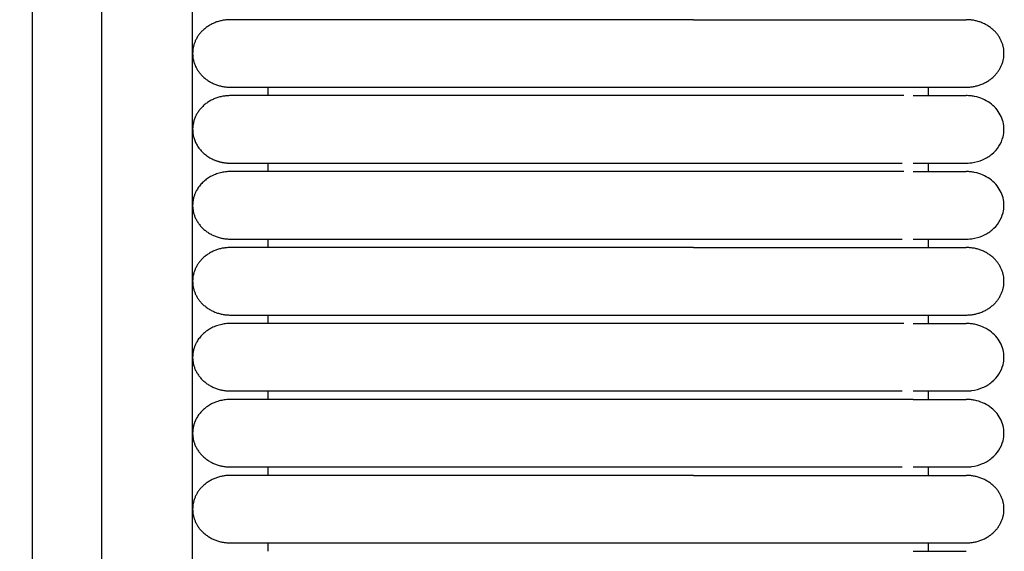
# Model space of a CAD drawing. Header units: millimetres. Extents: x -31695 to -19845, y -5614 to 7253.
# Tile 300 of 432: x -27600 to -27541, y 4975 to 5007. Entities that reach past the tile are written whole.
import ezdxf

# ---------------------------------------------------------------- set-up
doc = ezdxf.new("R2010")
doc.units = ezdxf.units.MM
doc.layers.add('2d', color=7, linetype='Continuous', true_color=0x000000)

msp = doc.modelspace()

# ---------------------------------------------------------------- linework, layer by layer
at = {"layer": '2d', "linetype": 'Continuous', "lineweight": -3}
msp.add_lwpolyline([(-27589.426, 4598.27), (-27589.426, 5374.719)], dxfattribs=at)
for points, knots in [([(-27595.609, 4580.414), (-27595.515, 4581.874), (-27595.437, 4583.335), (-27595.37, 4584.797), (-27595.297, 4586.378), (-27595.239, 4587.961), (-27595.189, 4589.544), (-27595.136, 4591.246), (-27595.094, 4592.949), (-27595.059, 4594.652), (-27595.021, 4596.505), (-27594.993, 4598.358), (-27594.97, 4600.211), (-27594.946, 4602.186), (-27594.929, 4604.161), (-27594.916, 4606.136), (-27594.902, 4608.199), (-27594.894, 4610.262), (-27594.888, 4612.325), (-27594.882, 4614.504), (-27594.879, 4616.683), (-27594.877, 4618.862), (-27594.875, 4622.137), (-27594.875, 4625.411), (-27594.875, 4628.686), (-27594.876, 4639.331), (-27594.875, 4649.975), (-27594.875, 4660.62), (-27594.875, 4672.699), (-27594.875, 4684.778), (-27594.875, 4696.856), (-27594.875, 4710.296), (-27594.875, 4723.735), (-27594.875, 4737.175), (-27594.875, 4751.989), (-27594.875, 4766.804), (-27594.875, 4781.619), (-27594.875, 4813.556), (-27594.875, 4845.491), (-27594.875, 4877.427), (-27594.875, 4910.929), (-27594.875, 4944.432), (-27594.875, 4977.935), (-27594.875, 5011.437), (-27594.875, 5044.939), (-27594.875, 5078.441), (-27594.875, 5094.409), (-27594.875, 5110.377), (-27594.875, 5126.346), (-27594.875, 5142.314), (-27594.875, 5158.284), (-27594.875, 5174.252), (-27594.875, 5181.659), (-27594.875, 5189.066), (-27594.875, 5196.473), (-27594.875, 5203.88), (-27594.875, 5211.288), (-27594.875, 5218.695), (-27594.875, 5224.095), (-27594.875, 5229.495), (-27594.875, 5234.895)], [0, 0, 0, 0, 4.32571, 4.32571, 4.32571, 9.006348, 9.006348, 9.006348, 14.041632, 14.041632, 14.041632, 19.519096, 19.519096, 19.519096, 25.35732, 25.35732, 25.35732, 31.454857, 31.454857, 31.454857, 37.895938, 37.895938, 37.895938, 47.575429, 47.575429, 47.575429, 79.038556, 79.038556, 79.038556, 114.740207, 114.740207, 114.740207, 154.464201, 154.464201, 154.464201, 198.253062, 198.253062, 198.253062, 292.648844, 292.648844, 292.648844, 391.674129, 391.674129, 391.674129, 490.698643, 490.698643, 490.698643, 537.896832, 537.896832, 537.896832, 585.096367, 585.096367, 585.096367, 606.990068, 606.990068, 606.990068, 628.884072, 628.884072, 628.884072, 644.845046, 644.845046, 644.845046, 644.845046]), ([(-27599.815, 4580.596), (-27599.721, 4582.035), (-27599.643, 4583.484), (-27599.576, 4584.924), (-27599.504, 4586.492), (-27599.444, 4588.061), (-27599.395, 4589.629), (-27599.341, 4591.321), (-27599.298, 4593.014), (-27599.263, 4594.706), (-27599.224, 4596.551), (-27599.195, 4598.396), (-27599.171, 4600.241), (-27599.146, 4602.211), (-27599.128, 4604.181), (-27599.114, 4606.15), (-27599.1, 4608.21), (-27599.09, 4610.269), (-27599.083, 4612.329), (-27599.076, 4614.506), (-27599.073, 4616.683), (-27599.07, 4618.86), (-27599.067, 4621.379), (-27599.066, 4623.899), (-27599.065, 4626.418), (-27599.065, 4627.173), (-27599.065, 4627.928), (-27599.064, 4628.683), (-27599.061, 4639.328), (-27599.058, 4649.973), (-27599.056, 4660.618), (-27599.053, 4672.697), (-27599.051, 4684.776), (-27599.049, 4696.855), (-27599.047, 4710.294), (-27599.046, 4723.734), (-27599.045, 4737.174), (-27599.043, 4751.989), (-27599.042, 4766.803), (-27599.041, 4781.618), (-27599.04, 4813.555), (-27599.039, 4845.491), (-27599.038, 4877.427), (-27599.038, 4910.93), (-27599.038, 4944.432), (-27599.038, 4977.935), (-27599.038, 5011.437), (-27599.038, 5044.939), (-27599.038, 5078.441), (-27599.039, 5094.41), (-27599.039, 5110.378), (-27599.039, 5126.346), (-27599.04, 5142.315), (-27599.04, 5158.284), (-27599.041, 5174.252), (-27599.042, 5181.659), (-27599.042, 5189.067), (-27599.043, 5196.474), (-27599.043, 5202.878), (-27599.044, 5209.282), (-27599.044, 5215.686)], [0, 0, 0, 0, 4.271346, 4.271346, 4.271346, 8.910793, 8.910793, 8.910793, 13.915218, 13.915218, 13.915218, 19.369775, 19.369775, 19.369775, 25.191998, 25.191998, 25.191998, 31.279337, 31.279337, 31.279337, 37.714779, 37.714779, 37.714779, 45.161136, 45.161136, 45.161136, 47.392834, 47.392834, 47.392834, 78.857016, 78.857016, 78.857016, 114.55941, 114.55941, 114.55941, 154.283912, 154.283912, 154.283912, 198.073133, 198.073133, 198.073133, 292.469323, 292.469323, 292.469323, 391.494727, 391.494727, 391.494727, 490.51936, 490.51936, 490.51936, 537.717708, 537.717708, 537.717708, 584.917492, 584.917492, 584.917492, 606.811354, 606.811354, 606.811354, 625.740521, 625.740521, 625.740521, 625.740521]), ([(-27546.155, 5002.227), (-27545.378, 5002.227), (-27544.742, 5002.227), (-27544.25, 5002.227), (-27543.83, 5002.227), (-27543.514, 5002.227), (-27543.301, 5002.227), (-27543.087, 5002.227), (-27542.975, 5002.227), (-27542.96, 5002.227)], [0, 0, 0, 0, 8.649968, 8.649968, 8.649968, 15.950267, 15.950267, 15.950267, 23.144583, 23.144583, 23.144583, 23.144583]), ([(-27542.959, 4998.167), (-27542.771, 4998.173), (-27542.696, 4998.18), (-27542.622, 4998.19), (-27542.398, 4998.22), (-27542.18, 4998.28), (-27541.976, 4998.368), (-27541.772, 4998.456), (-27541.583, 4998.571), (-27541.417, 4998.709), (-27541.086, 4998.984), (-27540.85, 4999.35), (-27540.749, 4999.745), (-27540.674, 5000.041), (-27540.674, 5000.353), (-27540.75, 5000.649), (-27540.825, 5000.945), (-27540.976, 5001.225), (-27541.187, 5001.463), (-27541.399, 5001.7), (-27541.671, 5001.894), (-27541.976, 5002.026), (-27542.129, 5002.092), (-27542.29, 5002.142), (-27542.455, 5002.176), (-27542.538, 5002.193), (-27542.622, 5002.206), (-27542.748, 5002.218), (-27542.79, 5002.222), (-27542.864, 5002.224), (-27542.928, 5002.226), (-27542.96, 5002.227)], [23.445556, 23.445556, 23.445556, 23.445556, 23.445755, 23.445755, 23.445755, 24.04621, 24.04621, 24.04621, 24.64703, 24.64703, 24.64703, 25.861333, 25.861333, 25.861333, 26.766903, 26.766903, 26.766903, 27.671823, 27.671823, 27.671823, 28.577102, 28.577102, 28.577102, 29.026848, 29.026848, 29.026848, 29.266291, 29.266291, 29.386004, 29.386004, 29.47573, 29.47573, 29.47573, 29.47573]), ([(-27559.349, 4998.167), (-27559.121, 4998.167), (-27558.891, 4998.167), (-27558.664, 4998.167), (-27558.436, 4998.167), (-27558.208, 4998.167), (-27557.98, 4998.167), (-27557.752, 4998.167), (-27557.525, 4998.167), (-27557.298, 4998.167), (-27557.071, 4998.167), (-27556.845, 4998.167), (-27556.62, 4998.167), (-27556.395, 4998.167), (-27556.171, 4998.167), (-27555.948, 4998.167), (-27555.726, 4998.167), (-27555.504, 4998.167), (-27555.284, 4998.167), (-27555.257, 4998.167), (-27555.229, 4998.167), (-27555.12, 4998.167), (-27555.065, 4998.167), (-27555.01, 4998.167), (-27554.956, 4998.167), (-27554.847, 4998.167), (-27554.738, 4998.167), (-27554.63, 4998.167), (-27554.413, 4998.167), (-27554.199, 4998.167), (-27553.987, 4998.167), (-27553.775, 4998.167), (-27553.566, 4998.167), (-27553.359, 4998.167), (-27553.153, 4998.167), (-27552.951, 4998.167), (-27552.752, 4998.167), (-27552.553, 4998.167), (-27552.358, 4998.167), (-27552.167, 4998.167), (-27551.977, 4998.167), (-27551.789, 4998.167), (-27551.605, 4998.167), (-27551.421, 4998.167), (-27551.242, 4998.167), (-27551.066, 4998.167), (-27550.892, 4998.167), (-27550.72, 4998.167), (-27550.552, 4998.167), (-27550.385, 4998.167), (-27550.222, 4998.167), (-27550.063, 4998.167), (-27549.984, 4998.167), (-27549.906, 4998.167), (-27549.829, 4998.167), (-27549.752, 4998.167), (-27549.676, 4998.167), (-27549.548, 4998.167), (-27549.53, 4998.167), (-27549.513, 4998.167), (-27549.391, 4998.167), (-27549.356, 4998.167), (-27549.322, 4998.167), (-27549.185, 4998.167), (-27549.151, 4998.167), (-27549.117, 4998.167), (-27548.982, 4998.167), (-27548.949, 4998.167), (-27548.916, 4998.167), (-27548.784, 4998.167), (-27548.719, 4998.167), (-27548.654, 4998.167), (-27548.59, 4998.167), (-27548.526, 4998.167), (-27548.463, 4998.167), (-27548.401, 4998.167), (-27548.339, 4998.167), (-27548.277, 4998.167), (-27548.216, 4998.167), (-27548.186, 4998.167), (-27548.156, 4998.167), (-27548.037, 4998.167), (-27547.977, 4998.167), (-27547.919, 4998.167), (-27547.862, 4998.167), (-27547.805, 4998.167), (-27547.748, 4998.167), (-27546.808, 4998.167)], [0, 0, 0, 0, 0.688874, 0.688874, 0.688874, 1.379115, 1.379115, 1.379115, 2.070614, 2.070614, 2.070614, 2.763253, 2.763253, 2.763253, 3.45691, 3.45691, 3.45691, 4.151484, 4.151484, 4.151484, 4.325243, 4.325243, 4.325243, 4.499055, 4.499055, 4.499055, 4.846838, 4.846838, 4.846838, 5.54307, 5.54307, 5.54307, 6.238292, 6.238292, 6.238292, 6.92708, 6.92708, 6.92708, 7.609794, 7.609794, 7.609794, 8.286499, 8.286499, 8.286499, 8.95712, 8.95712, 8.95712, 9.621516, 9.621516, 9.621516, 10.279451, 10.279451, 10.279451, 10.605887, 10.605887, 10.605887, 11.006947, 11.006947, 11.006947, 11.236825, 11.236825, 11.236825, 11.545185, 11.545185, 11.545185, 11.855613, 11.855613, 11.855613, 12.168054, 12.168054, 12.168054, 12.482462, 12.482462, 12.482462, 12.798788, 12.798788, 12.798788, 13.116989, 13.116989, 13.116989, 13.437029, 13.437029, 13.437029, 13.758882, 13.758882, 13.758882, 14.082524, 14.082524, 14.082524, 14.082524]), ([(-27546.154, 4998.167), (-27545.38, 4998.167), (-27544.743, 4998.167), (-27544.249, 4998.167), (-27543.83, 4998.167), (-27543.514, 4998.167), (-27543.3, 4998.167), (-27543.087, 4998.167), (-27542.975, 4998.167), (-27542.96, 4998.167)], [0, 0, 0, 0, 8.58562, 8.58562, 8.58562, 15.831609, 15.831609, 15.831609, 22.972404, 22.972404, 22.972404, 22.972404]), ([(-27546.155, 4997.66), (-27545.378, 4997.66), (-27544.742, 4997.66), (-27544.25, 4997.66), (-27543.83, 4997.66), (-27543.514, 4997.66), (-27543.301, 4997.66), (-27543.087, 4997.66), (-27542.975, 4997.66), (-27542.96, 4997.66)], [0, 0, 0, 0, 8.649968, 8.649968, 8.649968, 15.950267, 15.950267, 15.950267, 23.144583, 23.144583, 23.144583, 23.144583]), ([(-27542.959, 4993.6), (-27542.771, 4993.605), (-27542.696, 4993.612), (-27542.622, 4993.622), (-27542.398, 4993.652), (-27542.18, 4993.713), (-27541.976, 4993.801), (-27541.772, 4993.888), (-27541.583, 4994.003), (-27541.417, 4994.141), (-27541.086, 4994.417), (-27540.85, 4994.783), (-27540.749, 4995.178), (-27540.674, 4995.474), (-27540.674, 4995.785), (-27540.75, 4996.081), (-27540.825, 4996.377), (-27540.976, 4996.658), (-27541.187, 4996.895), (-27541.399, 4997.133), (-27541.671, 4997.327), (-27541.976, 4997.459), (-27542.129, 4997.524), (-27542.29, 4997.575), (-27542.455, 4997.609), (-27542.538, 4997.625), (-27542.622, 4997.638), (-27542.748, 4997.651), (-27542.79, 4997.654), (-27542.864, 4997.657), (-27542.928, 4997.659), (-27542.96, 4997.66)], [23.445318, 23.445318, 23.445318, 23.445318, 23.445675, 23.445675, 23.445675, 24.046138, 24.046138, 24.046138, 24.646966, 24.646966, 24.646966, 25.861285, 25.861285, 25.861285, 26.766868, 26.766868, 26.766868, 27.671799, 27.671799, 27.671799, 28.57709, 28.57709, 28.57709, 29.026842, 29.026842, 29.026842, 29.266288, 29.266288, 29.386003, 29.386003, 29.47573, 29.47573, 29.47573, 29.47573]), ([(-27559.349, 4993.6), (-27559.121, 4993.6), (-27558.891, 4993.6), (-27558.664, 4993.6), (-27558.436, 4993.6), (-27558.208, 4993.6), (-27557.98, 4993.6), (-27557.752, 4993.6), (-27557.525, 4993.6), (-27557.298, 4993.6), (-27557.071, 4993.6), (-27556.845, 4993.6), (-27556.62, 4993.6), (-27556.395, 4993.6), (-27556.171, 4993.6), (-27555.948, 4993.6), (-27555.726, 4993.6), (-27555.504, 4993.6), (-27555.284, 4993.6), (-27555.257, 4993.6), (-27555.229, 4993.6), (-27555.12, 4993.6), (-27555.065, 4993.6), (-27555.01, 4993.6), (-27554.956, 4993.6), (-27554.847, 4993.6), (-27554.738, 4993.6), (-27554.63, 4993.6), (-27554.413, 4993.6), (-27554.199, 4993.6), (-27553.987, 4993.6), (-27553.774, 4993.6), (-27553.565, 4993.6), (-27553.359, 4993.6), (-27553.153, 4993.6), (-27552.951, 4993.6), (-27552.752, 4993.6), (-27552.553, 4993.6), (-27552.358, 4993.6), (-27552.167, 4993.6), (-27551.976, 4993.6), (-27551.788, 4993.6), (-27551.605, 4993.6), (-27551.421, 4993.6), (-27551.242, 4993.6), (-27551.066, 4993.6), (-27550.891, 4993.6), (-27550.719, 4993.6), (-27550.552, 4993.6), (-27550.385, 4993.6), (-27550.222, 4993.6), (-27550.063, 4993.6), (-27549.984, 4993.6), (-27549.906, 4993.6), (-27549.829, 4993.6), (-27549.752, 4993.6), (-27549.676, 4993.6), (-27549.548, 4993.6), (-27549.53, 4993.6), (-27549.513, 4993.6), (-27549.391, 4993.6), (-27549.356, 4993.6), (-27549.322, 4993.6), (-27549.185, 4993.6), (-27549.151, 4993.6), (-27549.117, 4993.6), (-27548.982, 4993.6), (-27548.949, 4993.6), (-27548.916, 4993.6), (-27548.784, 4993.6), (-27548.719, 4993.6), (-27548.654, 4993.6), (-27548.59, 4993.6), (-27548.526, 4993.6), (-27548.463, 4993.6), (-27548.401, 4993.6), (-27548.339, 4993.6), (-27548.277, 4993.6), (-27548.216, 4993.6), (-27548.186, 4993.6), (-27548.156, 4993.6), (-27548.037, 4993.6), (-27547.977, 4993.6), (-27547.919, 4993.6), (-27547.862, 4993.6), (-27547.805, 4993.6), (-27547.748, 4993.6), (-27546.808, 4993.6)], [0, 0, 0, 0, 0.688874, 0.688874, 0.688874, 1.379115, 1.379115, 1.379115, 2.070614, 2.070614, 2.070614, 2.763253, 2.763253, 2.763253, 3.456911, 3.456911, 3.456911, 4.151485, 4.151485, 4.151485, 4.325244, 4.325244, 4.325244, 4.499056, 4.499056, 4.499056, 4.846839, 4.846839, 4.846839, 5.54307, 5.54307, 5.54307, 6.238293, 6.238293, 6.238293, 6.927081, 6.927081, 6.927081, 7.609795, 7.609795, 7.609795, 8.286501, 8.286501, 8.286501, 8.957121, 8.957121, 8.957121, 9.621518, 9.621518, 9.621518, 10.279452, 10.279452, 10.279452, 10.605888, 10.605888, 10.605888, 11.006948, 11.006948, 11.006948, 11.236826, 11.236826, 11.236826, 11.545186, 11.545186, 11.545186, 11.855614, 11.855614, 11.855614, 12.168056, 12.168056, 12.168056, 12.482463, 12.482463, 12.482463, 12.79879, 12.79879, 12.79879, 13.11699, 13.11699, 13.11699, 13.43703, 13.43703, 13.43703, 13.758884, 13.758884, 13.758884, 14.082525, 14.082525, 14.082525, 14.082525]), ([(-27546.154, 4993.6), (-27545.38, 4993.6), (-27544.743, 4993.6), (-27544.249, 4993.6), (-27543.83, 4993.6), (-27543.514, 4993.6), (-27543.3, 4993.6), (-27543.087, 4993.6), (-27542.975, 4993.6), (-27542.96, 4993.6)], [0, 0, 0, 0, 8.585621, 8.585621, 8.585621, 15.83161, 15.83161, 15.83161, 22.972406, 22.972406, 22.972406, 22.972406]), ([(-27546.155, 4988.525), (-27545.378, 4988.525), (-27544.742, 4988.525), (-27544.25, 4988.525), (-27543.83, 4988.525), (-27543.514, 4988.525), (-27543.301, 4988.525), (-27543.087, 4988.525), (-27542.975, 4988.525), (-27542.96, 4988.525)], [0, 0, 0, 0, 8.649968, 8.649968, 8.649968, 15.950267, 15.950267, 15.950267, 23.144583, 23.144583, 23.144583, 23.144583]), ([(-27542.959, 4984.465), (-27542.771, 4984.471), (-27542.696, 4984.478), (-27542.622, 4984.488), (-27542.398, 4984.518), (-27542.18, 4984.578), (-27541.976, 4984.666), (-27541.772, 4984.754), (-27541.583, 4984.869), (-27541.417, 4985.007), (-27541.086, 4985.282), (-27540.85, 4985.648), (-27540.749, 4986.043), (-27540.674, 4986.339), (-27540.674, 4986.651), (-27540.75, 4986.947), (-27540.825, 4987.243), (-27540.976, 4987.523), (-27541.187, 4987.761), (-27541.399, 4987.998), (-27541.671, 4988.192), (-27541.976, 4988.324), (-27542.129, 4988.39), (-27542.29, 4988.44), (-27542.455, 4988.474), (-27542.538, 4988.491), (-27542.622, 4988.504), (-27542.748, 4988.516), (-27542.79, 4988.519), (-27542.864, 4988.522), (-27542.928, 4988.524), (-27542.96, 4988.525)], [23.445785, 23.445785, 23.445785, 23.445785, 23.445831, 23.445831, 23.445831, 24.046278, 24.046278, 24.046278, 24.647091, 24.647091, 24.647091, 25.861378, 25.861378, 25.861378, 26.766938, 26.766938, 26.766938, 27.671846, 27.671846, 27.671846, 28.577114, 28.577114, 28.577114, 29.026854, 29.026854, 29.026854, 29.266293, 29.266293, 29.386006, 29.386006, 29.47573, 29.47573, 29.47573, 29.47573]), ([(-27559.349, 4984.465), (-27559.121, 4984.465), (-27558.891, 4984.465), (-27558.664, 4984.465), (-27558.436, 4984.465), (-27558.208, 4984.465), (-27557.98, 4984.465), (-27557.752, 4984.465), (-27557.525, 4984.465), (-27557.298, 4984.465), (-27557.071, 4984.465), (-27556.845, 4984.465), (-27556.62, 4984.465), (-27556.395, 4984.465), (-27556.171, 4984.465), (-27555.948, 4984.465), (-27555.726, 4984.465), (-27555.504, 4984.465), (-27555.284, 4984.465), (-27555.257, 4984.465), (-27555.229, 4984.465), (-27555.12, 4984.465), (-27555.065, 4984.465), (-27555.01, 4984.465), (-27554.956, 4984.465), (-27554.847, 4984.465), (-27554.738, 4984.465), (-27554.63, 4984.465), (-27554.413, 4984.465), (-27554.199, 4984.465), (-27553.987, 4984.465), (-27553.774, 4984.465), (-27553.565, 4984.465), (-27553.359, 4984.465), (-27553.153, 4984.465), (-27552.951, 4984.465), (-27552.752, 4984.465), (-27552.553, 4984.465), (-27552.358, 4984.465), (-27552.167, 4984.465), (-27551.976, 4984.465), (-27551.788, 4984.465), (-27551.605, 4984.465), (-27551.421, 4984.465), (-27551.242, 4984.465), (-27551.066, 4984.465), (-27550.891, 4984.465), (-27550.719, 4984.465), (-27550.552, 4984.465), (-27550.385, 4984.465), (-27550.222, 4984.465), (-27550.063, 4984.465), (-27549.984, 4984.465), (-27549.906, 4984.465), (-27549.829, 4984.465), (-27549.752, 4984.465), (-27549.676, 4984.465), (-27549.548, 4984.465), (-27549.53, 4984.465), (-27549.513, 4984.465), (-27549.391, 4984.465), (-27549.356, 4984.465), (-27549.322, 4984.465), (-27549.185, 4984.465), (-27549.151, 4984.465), (-27549.117, 4984.465), (-27548.982, 4984.465), (-27548.949, 4984.465), (-27548.916, 4984.465), (-27548.784, 4984.465), (-27548.719, 4984.465), (-27548.654, 4984.465), (-27548.59, 4984.465), (-27548.526, 4984.465), (-27548.463, 4984.465), (-27548.401, 4984.465), (-27548.339, 4984.465), (-27548.277, 4984.465), (-27548.216, 4984.465), (-27548.186, 4984.465), (-27548.156, 4984.465), (-27548.037, 4984.465), (-27547.977, 4984.465), (-27547.919, 4984.465), (-27547.862, 4984.465), (-27547.805, 4984.465), (-27547.748, 4984.465), (-27546.808, 4984.465)], [0, 0, 0, 0, 0.688874, 0.688874, 0.688874, 1.379115, 1.379115, 1.379115, 2.070614, 2.070614, 2.070614, 2.763253, 2.763253, 2.763253, 3.456911, 3.456911, 3.456911, 4.151485, 4.151485, 4.151485, 4.325244, 4.325244, 4.325244, 4.499056, 4.499056, 4.499056, 4.846839, 4.846839, 4.846839, 5.54307, 5.54307, 5.54307, 6.238293, 6.238293, 6.238293, 6.927081, 6.927081, 6.927081, 7.609794, 7.609794, 7.609794, 8.2865, 8.2865, 8.2865, 8.95712, 8.95712, 8.95712, 9.621517, 9.621517, 9.621517, 10.279452, 10.279452, 10.279452, 10.605888, 10.605888, 10.605888, 11.006948, 11.006948, 11.006948, 11.236826, 11.236826, 11.236826, 11.545186, 11.545186, 11.545186, 11.855614, 11.855614, 11.855614, 12.168055, 12.168055, 12.168055, 12.482463, 12.482463, 12.482463, 12.798789, 12.798789, 12.798789, 13.11699, 13.11699, 13.11699, 13.43703, 13.43703, 13.43703, 13.758883, 13.758883, 13.758883, 14.082525, 14.082525, 14.082525, 14.082525]), ([(-27546.154, 4984.465), (-27545.38, 4984.465), (-27544.743, 4984.465), (-27544.249, 4984.465), (-27543.83, 4984.465), (-27543.514, 4984.465), (-27543.3, 4984.465), (-27543.087, 4984.465), (-27542.975, 4984.465), (-27542.96, 4984.465)], [0, 0, 0, 0, 8.585622, 8.585622, 8.585622, 15.831612, 15.831612, 15.831612, 22.972409, 22.972409, 22.972409, 22.972409]), ([(-27546.155, 4983.957), (-27546.196, 4983.957), (-27546.241, 4983.957), (-27546.29, 4983.957), (-27546.338, 4983.957), (-27546.389, 4983.957), (-27546.443, 4983.957), (-27546.497, 4983.957), (-27546.555, 4983.957), (-27546.615, 4983.957), (-27547.89, 4983.957), (-27550.454, 4983.957), (-27559.349, 4983.958)], [0, 0, 0, 0, 0.456838, 0.456838, 0.456838, 0.912421, 0.912421, 0.912421, 1.366793, 1.366793, 1.366793, 10.979096, 10.979096, 10.979096, 10.979096]), ([(-27546.155, 4983.957), (-27545.378, 4983.957), (-27544.742, 4983.957), (-27544.25, 4983.957), (-27543.83, 4983.957), (-27543.514, 4983.957), (-27543.301, 4983.957), (-27543.087, 4983.957), (-27542.975, 4983.957), (-27542.96, 4983.957)], [0, 0, 0, 0, 8.649968, 8.649968, 8.649968, 15.950267, 15.950267, 15.950267, 23.144583, 23.144583, 23.144583, 23.144583]), ([(-27542.959, 4979.898), (-27542.771, 4979.903), (-27542.696, 4979.91), (-27542.622, 4979.92), (-27542.398, 4979.95), (-27542.18, 4980.011), (-27541.976, 4980.099), (-27541.772, 4980.186), (-27541.583, 4980.301), (-27541.417, 4980.439), (-27541.086, 4980.715), (-27540.85, 4981.081), (-27540.749, 4981.476), (-27540.674, 4981.772), (-27540.674, 4982.083), (-27540.75, 4982.379), (-27540.825, 4982.675), (-27540.976, 4982.956), (-27541.187, 4983.193), (-27541.399, 4983.431), (-27541.671, 4983.625), (-27541.976, 4983.756), (-27542.129, 4983.822), (-27542.29, 4983.873), (-27542.455, 4983.907), (-27542.538, 4983.923), (-27542.622, 4983.936), (-27542.748, 4983.949), (-27542.79, 4983.952), (-27542.864, 4983.955), (-27542.928, 4983.957), (-27542.96, 4983.957)], [23.445419, 23.445419, 23.445419, 23.445419, 23.445709, 23.445709, 23.445709, 24.046168, 24.046168, 24.046168, 24.646993, 24.646993, 24.646993, 25.861305, 25.861305, 25.861305, 26.766883, 26.766883, 26.766883, 27.671809, 27.671809, 27.671809, 28.577095, 28.577095, 28.577095, 29.026845, 29.026845, 29.026845, 29.266289, 29.266289, 29.386004, 29.386004, 29.47573, 29.47573, 29.47573, 29.47573]), ([(-27559.349, 4979.898), (-27559.121, 4979.898), (-27558.891, 4979.898), (-27558.664, 4979.898), (-27558.436, 4979.898), (-27558.208, 4979.898), (-27557.98, 4979.898), (-27557.752, 4979.898), (-27557.525, 4979.898), (-27557.298, 4979.898), (-27557.071, 4979.898), (-27556.845, 4979.898), (-27556.62, 4979.898), (-27556.395, 4979.898), (-27556.171, 4979.898), (-27555.948, 4979.898), (-27555.726, 4979.898), (-27555.504, 4979.898), (-27555.284, 4979.898), (-27555.257, 4979.898), (-27555.229, 4979.898), (-27555.12, 4979.898), (-27555.065, 4979.898), (-27555.01, 4979.898), (-27554.956, 4979.898), (-27554.847, 4979.898), (-27554.738, 4979.898), (-27554.63, 4979.898), (-27554.413, 4979.898), (-27554.199, 4979.898), (-27553.987, 4979.898), (-27553.774, 4979.898), (-27553.565, 4979.898), (-27553.359, 4979.898), (-27553.153, 4979.898), (-27552.951, 4979.898), (-27552.752, 4979.898), (-27552.553, 4979.898), (-27552.358, 4979.898), (-27552.167, 4979.898), (-27551.976, 4979.898), (-27551.788, 4979.898), (-27551.605, 4979.898), (-27551.421, 4979.898), (-27551.242, 4979.898), (-27551.066, 4979.898), (-27550.891, 4979.898), (-27550.719, 4979.898), (-27550.552, 4979.898), (-27550.385, 4979.898), (-27550.222, 4979.898), (-27550.063, 4979.898), (-27549.984, 4979.898), (-27549.906, 4979.898), (-27549.829, 4979.898), (-27549.752, 4979.898), (-27549.676, 4979.898), (-27549.548, 4979.898), (-27549.53, 4979.898), (-27549.513, 4979.898), (-27549.391, 4979.898), (-27549.356, 4979.898), (-27549.322, 4979.898), (-27549.185, 4979.898), (-27549.151, 4979.898), (-27549.117, 4979.898), (-27548.982, 4979.898), (-27548.949, 4979.898), (-27548.916, 4979.898), (-27548.784, 4979.898), (-27548.719, 4979.898), (-27548.654, 4979.898), (-27548.59, 4979.898), (-27548.526, 4979.898), (-27548.463, 4979.898), (-27548.401, 4979.898), (-27548.339, 4979.898), (-27548.277, 4979.898), (-27548.216, 4979.898), (-27548.186, 4979.898), (-27548.156, 4979.898), (-27548.037, 4979.898), (-27547.977, 4979.898), (-27547.919, 4979.898), (-27547.862, 4979.898), (-27547.805, 4979.898), (-27547.748, 4979.898), (-27546.808, 4979.898)], [0, 0, 0, 0, 0.688874, 0.688874, 0.688874, 1.379115, 1.379115, 1.379115, 2.070614, 2.070614, 2.070614, 2.763253, 2.763253, 2.763253, 3.456911, 3.456911, 3.456911, 4.151485, 4.151485, 4.151485, 4.325244, 4.325244, 4.325244, 4.499056, 4.499056, 4.499056, 4.846839, 4.846839, 4.846839, 5.54307, 5.54307, 5.54307, 6.238292, 6.238292, 6.238292, 6.927081, 6.927081, 6.927081, 7.609794, 7.609794, 7.609794, 8.2865, 8.2865, 8.2865, 8.95712, 8.95712, 8.95712, 9.621517, 9.621517, 9.621517, 10.279452, 10.279452, 10.279452, 10.605887, 10.605887, 10.605887, 11.006948, 11.006948, 11.006948, 11.236826, 11.236826, 11.236826, 11.545185, 11.545185, 11.545185, 11.855614, 11.855614, 11.855614, 12.168055, 12.168055, 12.168055, 12.482463, 12.482463, 12.482463, 12.798789, 12.798789, 12.798789, 13.11699, 13.11699, 13.11699, 13.43703, 13.43703, 13.43703, 13.758883, 13.758883, 13.758883, 14.082525, 14.082525, 14.082525, 14.082525]), ([(-27546.154, 4979.898), (-27545.38, 4979.898), (-27544.743, 4979.898), (-27544.249, 4979.898), (-27543.83, 4979.898), (-27543.514, 4979.898), (-27543.3, 4979.898), (-27543.087, 4979.898), (-27542.975, 4979.898), (-27542.96, 4979.898)], [0, 0, 0, 0, 8.585622, 8.585622, 8.585622, 15.831613, 15.831613, 15.831613, 22.97241, 22.97241, 22.97241, 22.97241]), ([(-27546.155, 4974.823), (-27545.378, 4974.823), (-27544.742, 4974.823), (-27544.25, 4974.823), (-27543.83, 4974.823), (-27543.514, 4974.823), (-27543.301, 4974.823), (-27543.087, 4974.823), (-27542.975, 4974.823), (-27542.96, 4974.823)], [0, 0, 0, 0, 8.649968, 8.649968, 8.649968, 15.950267, 15.950267, 15.950267, 23.144583, 23.144583, 23.144583, 23.144583])]:
    msp.add_open_spline(points, degree=3, knots=knots, dxfattribs=at)
for points, weights, knots in [([(-27587.16, 5006.794), (-27589.426, 5006.794), (-27589.426, 5004.764), (-27589.426, 5002.734), (-27587.16, 5002.734)], [1, 0.707106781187, 1, 0.707106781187, 1], [6.283185, 6.283185, 6.283185, 9.424778, 9.424778, 12.566371, 12.566371, 12.566371]), ([(-27579.226, 5006.794), (-27582.512, 5006.794), (-27584.836, 5006.794), (-27587.16, 5006.794), (-27587.16, 5006.794)], [1, 0.853553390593, 0.853553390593, 0.853553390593, 1], [0, 0, 0, 5.79899, 5.79899, 11.59798, 11.59798, 11.59798]), ([(-27559.349, 5006.794), (-27553.715, 5006.794), (-27549.732, 5006.794), (-27547.068, 5006.794), (-27546.154, 5006.794)], [1, 0.853553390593, 0.853553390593, 0.853553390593, 0.919067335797], [0, 0, 0, 9.941125, 9.941125, 16.590224, 16.590224, 16.590224]), ([(-27542.96, 5002.734), (-27540.693, 5002.734), (-27540.693, 5004.764), (-27540.693, 5006.794), (-27542.96, 5006.794)], [1, 0.707106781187, 1, 0.707106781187, 1], [0, 0, 0, 1.570796, 1.570796, 3.141593, 3.141593, 3.141593]), ([(-27587.16, 5002.227), (-27589.426, 5002.227), (-27589.426, 5000.197), (-27589.426, 4998.953), (-27588.189, 4998.388)], [1, 0.707106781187, 1, 0.797556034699, 0.874965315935], [12.566371, 12.566371, 12.566371, 15.707963, 15.707963, 17.879391, 17.879391, 17.879391]), ([(-27587.16, 5002.734), (-27587.16, 5002.734), (-27584.836, 5002.734), (-27582.512, 5002.734), (-27579.226, 5002.734)], [1, 0.853553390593, 0.853553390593, 0.853553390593, 1], [0, 0, 0, 5.79899, 5.79899, 11.59798, 11.59798, 11.59798]), ([(-27579.226, 5002.227), (-27582.512, 5002.227), (-27584.836, 5002.227), (-27587.16, 5002.227), (-27587.16, 5002.227)], [1, 0.853553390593, 0.853553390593, 0.853553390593, 1], [0, 0, 0, 5.79899, 5.79899, 11.59798, 11.59798, 11.59798]), ([(-27559.349, 5002.734), (-27553.715, 5002.734), (-27549.732, 5002.734), (-27547.068, 5002.734), (-27546.154, 5002.734)], [1, 0.853553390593, 0.853553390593, 0.853553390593, 0.919067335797], [0, 0, 0, 9.941125, 9.941125, 16.590224, 16.590224, 16.590224]), ([(-27587.16, 4998.167), (-27587.16, 4998.167), (-27584.836, 4998.167), (-27582.512, 4998.167), (-27579.226, 4998.167)], [1, 0.853553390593, 0.853553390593, 0.853553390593, 1], [0, 0, 0, 5.79899, 5.79899, 11.59798, 11.59798, 11.59798]), ([(-27579.226, 4997.659), (-27582.512, 4997.659), (-27584.836, 4997.659), (-27587.16, 4997.659), (-27587.16, 4997.659)], [1, 0.853553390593, 0.853553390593, 0.853553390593, 1], [0, 0, 0, 5.79899, 5.79899, 11.59798, 11.59798, 11.59798]), ([(-27589.179, 4996.551), (-27589.426, 4996.117), (-27589.426, 4995.629), (-27589.426, 4994.789), (-27588.762, 4994.194), (-27588.099, 4993.6), (-27587.16, 4993.6)], [0.874965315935, 0.909550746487, 1, 0.853553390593, 0.853553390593, 0.853553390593, 1], [2.290392, 2.290392, 2.290392, 3.313708, 3.313708, 4.970563, 4.970563, 6.627417, 6.627417, 6.627417]), ([(-27587.16, 4993.6), (-27587.16, 4993.6), (-27584.836, 4993.6), (-27582.512, 4993.6), (-27579.226, 4993.6)], [1, 0.853553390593, 0.853553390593, 0.853553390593, 1], [0, 0, 0, 5.79899, 5.79899, 11.59798, 11.59798, 11.59798]), ([(-27587.16, 4993.092), (-27589.426, 4993.092), (-27589.426, 4991.062), (-27589.426, 4989.032), (-27587.16, 4989.032)], [1, 0.707106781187, 1, 0.707106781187, 1], [6.283185, 6.283185, 6.283185, 9.424778, 9.424778, 12.566371, 12.566371, 12.566371]), ([(-27579.226, 4993.092), (-27582.512, 4993.092), (-27584.836, 4993.092), (-27587.16, 4993.092), (-27587.16, 4993.092)], [1, 0.853553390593, 0.853553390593, 0.853553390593, 1], [0, 0, 0, 5.79899, 5.79899, 11.59798, 11.59798, 11.59798]), ([(-27559.349, 4993.092), (-27553.715, 4993.092), (-27549.732, 4993.092), (-27547.068, 4993.092), (-27546.154, 4993.092)], [1, 0.853553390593, 0.853553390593, 0.853553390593, 0.919067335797], [0, 0, 0, 9.941125, 9.941125, 16.590224, 16.590224, 16.590224]), ([(-27542.96, 4989.032), (-27540.693, 4989.032), (-27540.693, 4991.062), (-27540.693, 4993.092), (-27542.96, 4993.092)], [1, 0.707106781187, 1, 0.707106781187, 1], [0, 0, 0, 1.570796, 1.570796, 3.141593, 3.141593, 3.141593]), ([(-27587.16, 4989.032), (-27587.16, 4989.032), (-27584.836, 4989.032), (-27582.512, 4989.032), (-27579.226, 4989.032)], [1, 0.853553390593, 0.853553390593, 0.853553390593, 1], [0, 0, 0, 5.79899, 5.79899, 11.59798, 11.59798, 11.59798]), ([(-27559.349, 4989.032), (-27553.715, 4989.032), (-27549.732, 4989.032), (-27547.068, 4989.032), (-27546.154, 4989.032)], [1, 0.853553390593, 0.853553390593, 0.853553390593, 0.919067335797], [0, 0, 0, 9.941125, 9.941125, 16.590224, 16.590224, 16.590224]), ([(-27579.226, 4988.525), (-27582.512, 4988.525), (-27584.836, 4988.525), (-27587.16, 4988.525), (-27587.16, 4988.525)], [1, 0.853553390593, 0.853553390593, 0.853553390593, 1], [0, 0, 0, 5.79899, 5.79899, 11.59798, 11.59798, 11.59798]), ([(-27589.179, 4987.416), (-27589.426, 4986.982), (-27589.426, 4986.495), (-27589.426, 4985.654), (-27588.762, 4985.059), (-27588.099, 4984.465), (-27587.16, 4984.465)], [0.874965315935, 0.909550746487, 1, 0.853553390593, 0.853553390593, 0.853553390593, 1], [2.290392, 2.290392, 2.290392, 3.313708, 3.313708, 4.970563, 4.970563, 6.627417, 6.627417, 6.627417]), ([(-27587.16, 4984.465), (-27587.16, 4984.465), (-27584.836, 4984.465), (-27582.512, 4984.465), (-27579.226, 4984.465)], [1, 0.853553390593, 0.853553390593, 0.853553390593, 1], [0, 0, 0, 5.79899, 5.79899, 11.59798, 11.59798, 11.59798]), ([(-27579.226, 4983.957), (-27582.512, 4983.957), (-27584.836, 4983.957), (-27587.16, 4983.957), (-27587.16, 4983.957)], [1, 0.853553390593, 0.853553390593, 0.853553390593, 1], [0, 0, 0, 5.79899, 5.79899, 11.59798, 11.59798, 11.59798]), ([(-27589.179, 4982.849), (-27589.426, 4982.415), (-27589.426, 4981.927), (-27589.426, 4981.087), (-27588.762, 4980.492), (-27588.099, 4979.897), (-27587.16, 4979.897)], [0.874965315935, 0.909550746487, 1, 0.853553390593, 0.853553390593, 0.853553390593, 1], [2.290392, 2.290392, 2.290392, 3.313708, 3.313708, 4.970563, 4.970563, 6.627417, 6.627417, 6.627417]), ([(-27587.16, 4979.897), (-27587.16, 4979.897), (-27584.836, 4979.897), (-27582.512, 4979.897), (-27579.226, 4979.897)], [1, 0.853553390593, 0.853553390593, 0.853553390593, 1], [0, 0, 0, 5.79899, 5.79899, 11.59798, 11.59798, 11.59798]), ([(-27587.16, 4979.39), (-27589.426, 4979.39), (-27589.426, 4977.36), (-27589.426, 4975.33), (-27587.16, 4975.33)], [1, 0.707106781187, 1, 0.707106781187, 1], [6.283185, 6.283185, 6.283185, 9.424778, 9.424778, 12.566371, 12.566371, 12.566371]), ([(-27579.226, 4979.39), (-27582.512, 4979.39), (-27584.836, 4979.39), (-27587.16, 4979.39), (-27587.16, 4979.39)], [1, 0.853553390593, 0.853553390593, 0.853553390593, 1], [0, 0, 0, 5.79899, 5.79899, 11.59798, 11.59798, 11.59798]), ([(-27559.349, 4979.39), (-27553.715, 4979.39), (-27549.732, 4979.39), (-27547.068, 4979.39), (-27546.154, 4979.39)], [1, 0.853553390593, 0.853553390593, 0.853553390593, 0.919067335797], [0, 0, 0, 9.941125, 9.941125, 16.590224, 16.590224, 16.590224]), ([(-27542.96, 4975.33), (-27540.693, 4975.33), (-27540.693, 4977.36), (-27540.693, 4979.39), (-27542.96, 4979.39)], [1, 0.707106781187, 1, 0.707106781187, 1], [0, 0, 0, 1.570796, 1.570796, 3.141593, 3.141593, 3.141593]), ([(-27587.16, 4975.33), (-27587.16, 4975.33), (-27584.836, 4975.33), (-27582.512, 4975.33), (-27579.226, 4975.33)], [1, 0.853553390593, 0.853553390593, 0.853553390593, 1], [0, 0, 0, 5.79899, 5.79899, 11.59798, 11.59798, 11.59798]), ([(-27559.349, 4975.33), (-27553.715, 4975.33), (-27549.732, 4975.33), (-27547.068, 4975.33), (-27546.154, 4975.33)], [1, 0.853553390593, 0.853553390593, 0.853553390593, 0.919067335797], [0, 0, 0, 9.941125, 9.941125, 16.590224, 16.590224, 16.590224])]:
    msp.add_rational_spline(points, weights, degree=2, knots=knots, dxfattribs=at)
for points in [[(-27559.349, 5006.794), (-27569.288, 5006.794), (-27579.226, 5006.794)], [(-27584.893, 5002.227), (-27584.893, 5002.481), (-27584.893, 5002.734)], [(-27579.226, 5002.734), (-27569.288, 5002.734), (-27559.349, 5002.734)], [(-27546.707, 5002.227), (-27562.967, 5002.227), (-27579.226, 5002.227)], [(-27545.226, 5002.227), (-27545.226, 5002.481), (-27545.226, 5002.734)], [(-27584.893, 4997.66), (-27584.893, 4997.913), (-27584.893, 4998.167)], [(-27579.226, 4998.167), (-27569.288, 4998.167), (-27559.349, 4998.167)], [(-27545.226, 4997.66), (-27545.226, 4997.913), (-27545.226, 4998.167)], [(-27546.707, 4997.659), (-27562.967, 4997.659), (-27579.226, 4997.659)], [(-27584.893, 4993.092), (-27584.893, 4993.346), (-27584.893, 4993.6)], [(-27579.226, 4993.6), (-27569.288, 4993.6), (-27559.349, 4993.6)], [(-27545.226, 4993.092), (-27545.226, 4993.346), (-27545.226, 4993.6)], [(-27559.349, 4993.092), (-27569.288, 4993.092), (-27579.226, 4993.092)], [(-27584.893, 4988.525), (-27584.893, 4988.778), (-27584.893, 4989.032)], [(-27579.226, 4989.032), (-27569.288, 4989.032), (-27559.349, 4989.032)], [(-27545.226, 4988.525), (-27545.226, 4988.779), (-27545.226, 4989.032)], [(-27546.707, 4988.525), (-27562.967, 4988.525), (-27579.226, 4988.525)], [(-27584.893, 4983.957), (-27584.893, 4984.211), (-27584.893, 4984.465)], [(-27579.226, 4984.465), (-27569.288, 4984.465), (-27559.349, 4984.465)], [(-27545.226, 4983.957), (-27545.226, 4984.211), (-27545.226, 4984.465)], [(-27559.349, 4983.957), (-27569.288, 4983.957), (-27579.226, 4983.957)], [(-27584.893, 4979.39), (-27584.893, 4979.644), (-27584.893, 4979.897)], [(-27579.226, 4979.897), (-27569.288, 4979.897), (-27559.349, 4979.897)], [(-27545.226, 4979.39), (-27545.226, 4979.644), (-27545.226, 4979.898)], [(-27559.349, 4979.39), (-27569.288, 4979.39), (-27579.226, 4979.39)], [(-27584.893, 4974.823), (-27584.893, 4975.076), (-27584.893, 4975.33)], [(-27579.226, 4975.33), (-27569.288, 4975.33), (-27559.349, 4975.33)], [(-27545.226, 4974.823), (-27545.226, 4975.076), (-27545.226, 4975.33)]]:
    msp.add_open_spline(points, degree=2, dxfattribs=at)
for points, weights in [([(-27546.154, 5006.794), (-27542.96, 5006.794), (-27542.96, 5006.794)], [0.919067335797, 0.951503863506, 1]), ([(-27546.154, 5002.734), (-27542.96, 5002.734), (-27542.96, 5002.734)], [0.919067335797, 0.951503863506, 1]), ([(-27588.189, 4998.388), (-27587.704, 4998.167), (-27587.16, 4998.167)], [0.874965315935, 0.909550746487, 1]), ([(-27587.16, 4997.659), (-27588.549, 4997.659), (-27589.179, 4996.551)], [1, 0.797556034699, 0.874965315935]), ([(-27546.154, 4993.092), (-27542.96, 4993.092), (-27542.96, 4993.092)], [0.919067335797, 0.951503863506, 1]), ([(-27546.154, 4989.032), (-27542.96, 4989.032), (-27542.96, 4989.032)], [0.919067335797, 0.951503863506, 1]), ([(-27587.16, 4988.525), (-27588.549, 4988.525), (-27589.179, 4987.416)], [1, 0.797556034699, 0.874965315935]), ([(-27587.16, 4983.957), (-27588.549, 4983.957), (-27589.179, 4982.849)], [1, 0.797556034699, 0.874965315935]), ([(-27546.154, 4979.39), (-27542.96, 4979.39), (-27542.96, 4979.39)], [0.919067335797, 0.951503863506, 1]), ([(-27546.154, 4975.33), (-27542.96, 4975.33), (-27542.96, 4975.33)], [0.919067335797, 0.951503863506, 1])]:
    msp.add_rational_spline(points, weights, degree=2, dxfattribs=at)

doc.saveas('drawing.dxf')
